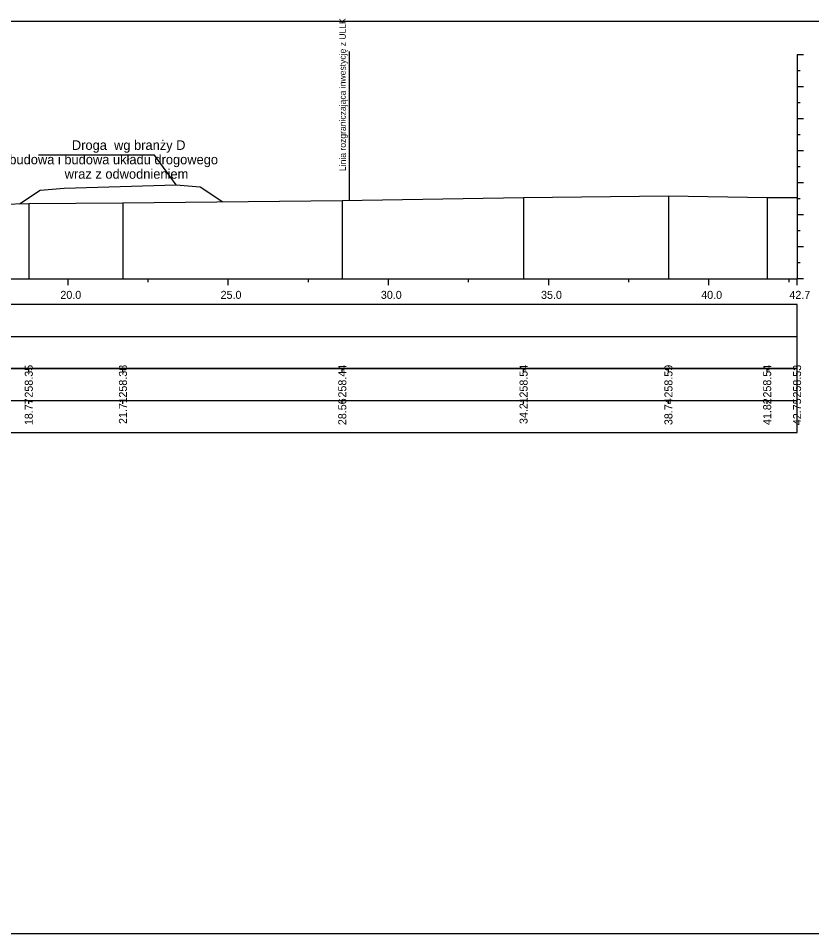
# Model space of a CAD drawing. Extents: x 6516023 to 6560129, y 5513077 to 5529206.
# Drawn here: x 6516783.66 to 6516808.42, y 5514484.66 to 5514513.24 of the extents above; entities that cross this region are included whole.
import ezdxf

# ---------------------------------------------------------------- set-up
doc = ezdxf.new("R2010")
doc.units = 0
for name, color, linetype in [('TOR_PRZEK_P-inne branze', 7, 'Continuous'), ('TOR_PRZEK_P-tabelka istniejace', 7, 'Continuous'), ('TOR_PRZEK_P-tabelka projektowane', 7, 'Continuous'), ('TOR_PRZEK_P-teren istniejacy', 7, 'Continuous'), ('TOR_PRZEK_P-uklad odniesienia', 7, 'Continuous'), ('TOR_PS_T-granica PKP-projektowana', 7, 'Continuous'), ('TOR_RAMKI-ramka+tabelka 1', 7, 'Continuous')]:
    doc.layers.add(name, color=color, linetype=linetype)

msp = doc.modelspace()

# ---------------------------------------------------------------- linework, layer by layer
at = {"layer": 'TOR_PRZEK_P-inne branze'}
for p, q in [((6516787.913, 5514508.973), (6516784.289, 5514508.973)), ((6516788.589, 5514508.038), (6516787.913, 5514508.973))]:
    msp.add_line(p, q, dxfattribs=at)
msp.add_lwpolyline([(6516783.701, 5514507.448), (6516784.339, 5514507.874), (6516785.089, 5514507.933), (6516786.839, 5514507.986), (6516788.589, 5514508.038), (6516789.339, 5514507.978), (6516790.039, 5514507.512)], dxfattribs=at)
at = {"layer": 'TOR_PRZEK_P-tabelka istniejace'}
for p, q in [((6516783.988, 5514502.206), (6516783.988, 5514502.306)), ((6516786.926, 5514502.206), (6516786.926, 5514502.306)), ((6516793.771, 5514502.206), (6516793.771, 5514502.306)), ((6516799.428, 5514502.206), (6516799.428, 5514502.306)), ((6516803.949, 5514502.206), (6516803.949, 5514502.306)), ((6516807.03, 5514502.206), (6516807.03, 5514502.306)), ((6516807.963, 5514502.206), (6516807.963, 5514502.306)), ((6516724.163, 5514501.306), (6516807.963, 5514501.306)), ((6516783.988, 5514501.206), (6516783.988, 5514501.306)), ((6516786.926, 5514501.206), (6516786.926, 5514501.306)), ((6516793.771, 5514501.206), (6516793.771, 5514501.306)), ((6516799.428, 5514501.206), (6516799.428, 5514501.306)), ((6516803.949, 5514501.206), (6516803.949, 5514501.306)), ((6516807.03, 5514501.206), (6516807.03, 5514501.306)), ((6516807.963, 5514501.206), (6516807.963, 5514501.306))]:
    msp.add_line(p, q, dxfattribs=at)
for points in [[(6516799.428, 5514507.644), (6516799.428, 5514505.306), (6516799.428, 5514505.176), (6516799.428, 5514505.106)], [(6516803.949, 5514507.699), (6516803.949, 5514505.306), (6516803.949, 5514505.176), (6516803.949, 5514505.106)], [(6516807.03, 5514507.649), (6516807.03, 5514505.306), (6516807.03, 5514505.176), (6516807.03, 5514505.106)], [(6516807.963, 5514507.641), (6516807.963, 5514505.306), (6516807.963, 5514505.176), (6516807.963, 5514505.106)], [(6516783.988, 5514507.456), (6516783.988, 5514505.306), (6516783.988, 5514505.176), (6516783.988, 5514505.106)], [(6516786.926, 5514507.482), (6516786.926, 5514505.306), (6516786.926, 5514505.176), (6516786.926, 5514505.106)], [(6516793.771, 5514507.548), (6516793.771, 5514505.306), (6516793.771, 5514505.176), (6516793.771, 5514505.106)]]:
    msp.add_lwpolyline(points, dxfattribs=at)
msp.add_lwpolyline([(6516724.163, 5514502.306), (6516724.163, 5514500.306), (6516807.963, 5514500.306), (6516807.963, 5514502.306)], close=True, dxfattribs=at)
at = {"layer": 'TOR_PRZEK_P-tabelka projektowane'}
msp.add_line((6516724.163, 5514503.306), (6516807.963, 5514503.306), dxfattribs=at)
msp.add_lwpolyline([(6516724.163, 5514504.306), (6516724.163, 5514502.306), (6516807.963, 5514502.306), (6516807.963, 5514504.306)], close=True, dxfattribs=at)
at = {"layer": 'TOR_PRZEK_P-teren istniejacy'}
msp.add_lwpolyline([(6516783.15, 5514507.434), (6516783.988, 5514507.456), (6516786.926, 5514507.482), (6516793.771, 5514507.548), (6516799.428, 5514507.644), (6516803.949, 5514507.699), (6516807.03, 5514507.649), (6516807.963, 5514507.641)], dxfattribs=at)
at = {"layer": 'TOR_PRZEK_P-uklad odniesienia'}
for p, q in [((6516807.963, 5514512.106), (6516807.963, 5514505.106)), ((6516808.163, 5514512.106), (6516807.963, 5514512.106)), ((6516808.063, 5514511.606), (6516807.963, 5514511.606)), ((6516808.163, 5514511.106), (6516807.963, 5514511.106)), ((6516808.063, 5514510.606), (6516807.963, 5514510.606)), ((6516808.163, 5514510.106), (6516807.963, 5514510.106)), ((6516808.063, 5514509.606), (6516807.963, 5514509.606)), ((6516808.163, 5514509.106), (6516807.963, 5514509.106)), ((6516808.063, 5514508.606), (6516807.963, 5514508.606)), ((6516808.163, 5514508.106), (6516807.963, 5514508.106)), ((6516808.063, 5514507.606), (6516807.963, 5514507.606)), ((6516808.163, 5514507.106), (6516807.963, 5514507.106)), ((6516808.063, 5514506.606), (6516807.963, 5514506.606)), ((6516808.163, 5514506.106), (6516807.963, 5514506.106)), ((6516808.063, 5514505.606), (6516807.963, 5514505.606)), ((6516727.963, 5514505.106), (6516807.963, 5514505.106)), ((6516785.213, 5514504.906), (6516785.213, 5514505.106)), ((6516787.713, 5514505.006), (6516787.713, 5514505.106)), ((6516790.213, 5514504.906), (6516790.213, 5514505.106)), ((6516792.713, 5514505.006), (6516792.713, 5514505.106)), ((6516795.213, 5514504.906), (6516795.213, 5514505.106)), ((6516797.713, 5514505.006), (6516797.713, 5514505.106)), ((6516800.213, 5514504.906), (6516800.213, 5514505.106)), ((6516802.713, 5514505.006), (6516802.713, 5514505.106)), ((6516805.213, 5514504.906), (6516805.213, 5514505.106)), ((6516807.713, 5514505.006), (6516807.713, 5514505.106)), ((6516807.963, 5514504.906), (6516807.963, 5514505.106)), ((6516808.163, 5514505.106), (6516807.963, 5514505.106))]:
    msp.add_line(p, q, dxfattribs=at)
at = {"layer": 'TOR_PS_T-granica PKP-projektowana'}
msp.add_line((6516793.994, 5514507.552), (6516793.994, 5514512.209), dxfattribs=at)
at = {"layer": 'TOR_RAMKI-ramka+tabelka 1'}
msp.add_lwpolyline([(6516634.513, 5514513.156), (6516882.013, 5514513.156), (6516882.013, 5514484.656), (6516634.513, 5514484.656)], close=True, dxfattribs=at)

# ---------------------------------------------------------------- texts
at = {"layer": 'TOR_PRZEK_P-inne branze'}
for s, p in [('Droga  wg branży D', (6516785.333, 5514509.133)), ('Przebudowa i budowa układu drogowego', (6516782.556, 5514508.683)), ('wraz z odwodnieniem ', (6516785.108, 5514508.233))]:
    msp.add_text(s, height=0.3, dxfattribs=at).set_placement(p)
at = {"layer": 'TOR_PRZEK_P-tabelka istniejace'}
for s, p in [('258.35', (6516784.113, 5514501.397)), ('258.38', (6516787.051, 5514501.398)), ('258.44', (6516793.896, 5514501.399)), ('258.54', (6516799.553, 5514501.399)), ('258.59', (6516804.074, 5514501.398)), ('258.54', (6516807.155, 5514501.399)), ('258.53', (6516808.088, 5514501.398)), ('18.77', (6516784.113, 5514500.538)), ('21.71', (6516787.051, 5514500.573)), ('28.56', (6516793.896, 5514500.538)), ('34.21', (6516799.553, 5514500.573)), ('38.74', (6516804.074, 5514500.539)), ('41.82', (6516807.155, 5514500.54)), ('42.75', (6516808.088, 5514500.537))]:
    msp.add_text(s, height=0.25, rotation=90, dxfattribs=at).set_placement(p)
at = {"layer": 'TOR_PRZEK_P-uklad odniesienia'}
for s, p in [('20.0', (6516784.974, 5514504.481)), ('25.0', (6516789.974, 5514504.481)), ('30.0', (6516794.974, 5514504.481)), ('35.0', (6516799.974, 5514504.481)), ('40.0', (6516804.974, 5514504.481)), ('42.7', (6516807.724, 5514504.481))]:
    msp.add_text(s, height=0.25, dxfattribs=at).set_placement(p)
at = {"layer": 'TOR_PS_T-granica PKP-projektowana'}
msp.add_text('Linia rozgraniczająca inwestycję z ULLK', height=0.2, rotation=90.0511, dxfattribs=at).set_placement((6516793.883, 5514508.473))

doc.saveas('drawing.dxf')
